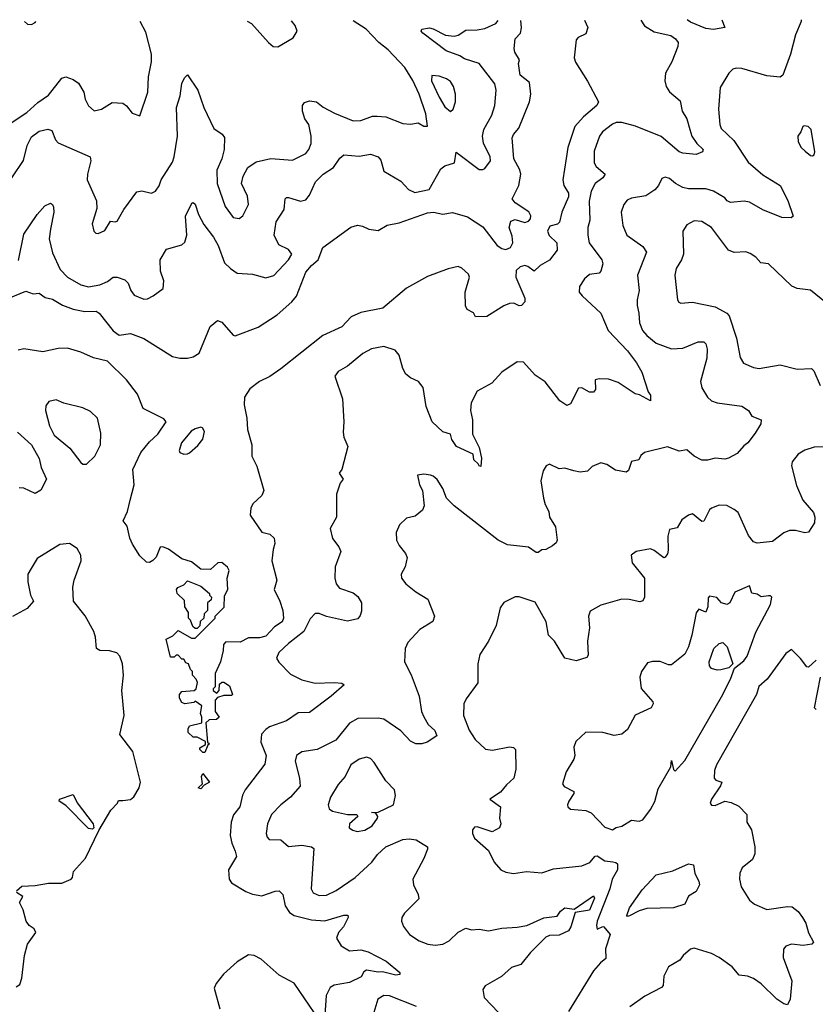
# Model space of a CAD drawing. Extents: x 2199565 to 2323334, y 894172 to 1018966.
# Tile 262 of 440: x 2233874 to 2238050, y 1012829 to 1017995. Entities that reach past the tile are written whole.
import ezdxf

# ---------------------------------------------------------------- set-up
doc = ezdxf.new("R2010")
doc.units = 0

msp = doc.modelspace()

# ---------------------------------------------------------------- linework, layer by layer
at = {"layer": '0CON10XD'}
for points in [[(2233747.6, 1017402.4), (2233911.7, 1017508.3), (2233969.7, 1017560.3), (2234025, 1017598.8), (2234095, 1017688), (2234115, 1017695.8), (2234155, 1017681.4), (2234182.8, 1017662.8), (2234210.8, 1017615), (2234217.7, 1017577.7), (2234235, 1017542.5), (2234265, 1017516.7), (2234303.9, 1017526.1), (2234358.3, 1017561.7), (2234415, 1017558), (2234435, 1017543.8), (2234464.4, 1017504.4), (2234505, 1017490), (2234546.5, 1017615), (2234550, 1017695), (2234565.4, 1017775), (2234566.2, 1017815), (2234535, 1017929.2), (2234505.2, 1017986.7)], [(2233787.5, 1016522.5), (2233905, 1016570.8), (2233945, 1016556.7), (2233975, 1016561.2), (2234008.1, 1016538.1), (2234045, 1016529.1), (2234097.6, 1016497.6), (2234155, 1016475.6), (2234215, 1016464.4), (2234275.4, 1016465.4), (2234290, 1016455), (2234365, 1016362), (2234395, 1016339.2), (2234455, 1016348.9), (2234525, 1016323.3), (2234675, 1016227.5), (2234715, 1016218.8), (2234755, 1016218.8), (2234785, 1016226.7), (2234815, 1016245.8), (2234874, 1016385), (2234912.3, 1016417.7), (2234935, 1016408), (2234995, 1016340), (2235005, 1016336), (2235125, 1016382.2), (2235225, 1016446.7), (2235302.5, 1016515), (2235325.9, 1016544.1), (2235375, 1016670), (2235404.6, 1016705.4), (2235440, 1016735), (2235465, 1016800), (2235612.6, 1016907.4), (2235646.8, 1016916.8), (2235672.4, 1016912.4), (2235706.4, 1016896.4), (2235755, 1016889.4), (2235802.8, 1016917.2), (2235865, 1016928.9), (2236015, 1016981.5), (2236046.1, 1016986.1), (2236095, 1016975.3), (2236145, 1016983.3), (2236225, 1016961.1), (2236305, 1016908.8), (2236379.8, 1016809.8), (2236404.3, 1016794.3), (2236425, 1016790), (2236449.3, 1016800.7), (2236463, 1016825), (2236458.7, 1016858.7), (2236442.6, 1016905), (2236451.8, 1016938.3), (2236475, 1016946.5), (2236525, 1016931.9), (2236545, 1016938.8), (2236555, 1016950.9), (2236556, 1016966), (2236546.6, 1016986.6), (2236474.9, 1017034.9), (2236459.4, 1017055), (2236494.4, 1017125), (2236503.9, 1017185), (2236498.3, 1017208.3), (2236467.1, 1017265), (2236459.2, 1017375), (2236465, 1017392.5), (2236493.9, 1017426.1), (2236549.5, 1017565), (2236556.7, 1017605), (2236549.2, 1017665), (2236500, 1017705), (2236492.5, 1017765), (2236497.5, 1017785), (2236473.3, 1017825), (2236468.8, 1017845), (2236474.2, 1017895), (2236502.9, 1017925), (2236507.2, 1017952.8), (2236505, 1017991.7)], [(2233832.9, 1017165), (2233893, 1017257), (2233913.4, 1017335), (2233935, 1017381.1), (2233975, 1017410.8), (2234021.3, 1017421.3), (2234043.2, 1017413.2), (2234061.4, 1017365), (2234075, 1017350), (2234243.8, 1017275), (2234246.7, 1017255), (2234228.8, 1017185), (2234227.9, 1017155), (2234277.5, 1017045), (2234279.2, 1017005), (2234254.3, 1016925), (2234263.3, 1016885), (2234272.5, 1016875), (2234285, 1016873.8), (2234321.2, 1016888.8), (2234351.1, 1016938.9), (2234375, 1016934.4), (2234385, 1016938.8), (2234420.8, 1016999.2), (2234488.3, 1017091.7), (2234515, 1017096.9), (2234565, 1017085.8), (2234585.8, 1017095), (2234605.6, 1017124.4), (2234615.8, 1017155), (2234675, 1017248), (2234685, 1017276.2), (2234702, 1017385), (2234697.3, 1017535), (2234715.5, 1017595), (2234725, 1017660), (2234739.1, 1017690.9), (2234755, 1017706.7), (2234808.5, 1017625), (2234840.5, 1017535), (2234893.3, 1017425), (2234936, 1017395), (2234947.9, 1017377.9), (2234947.1, 1017315), (2234934.3, 1017265), (2234907.8, 1017205), (2234910.5, 1017135), (2234951.5, 1017015), (2234995, 1016957.5), (2235025, 1016951.4), (2235045, 1016966), (2235074.4, 1017025), (2235068.9, 1017068.9), (2235038, 1017135), (2235046, 1017175), (2235070.9, 1017219.1), (2235115, 1017248.9), (2235192.2, 1017267.8), (2235305, 1017258.9), (2235375, 1017293.5), (2235392.2, 1017315), (2235403.1, 1017345), (2235404, 1017385), (2235391.2, 1017445), (2235371.1, 1017475), (2235357.5, 1017515), (2235358.8, 1017545), (2235369.5, 1017560.5), (2235395, 1017569.2), (2235432.5, 1017565), (2235466.9, 1017536.9), (2235526, 1017505), (2235625, 1017465.4), (2235665, 1017466.9), (2235725, 1017488.9), (2235750.3, 1017489.7), (2235795, 1017485.5), (2235885, 1017451.1), (2235925, 1017447.3), (2235965, 1017453.4), (2235995, 1017437.1), (2236013.9, 1017436.1), (2236005, 1017501.4), (2235970.6, 1017605), (2235936.6, 1017676.6), (2235895, 1017743.9), (2235808, 1017838), (2235759.6, 1017875), (2235692.5, 1017945), (2235623.9, 1017989.5)], [(2236838.3, 1017992.5), (2236856, 1017955), (2236845, 1017920.8), (2236805, 1017902), (2236795, 1017888.8), (2236784.6, 1017795), (2236791.9, 1017771.9), (2236853.6, 1017673.6), (2236911.2, 1017565), (2236903.3, 1017545), (2236834.1, 1017485.9), (2236788.5, 1017435), (2236751.9, 1017325), (2236742.4, 1017267.6), (2236725.4, 1017154.6), (2236730, 1017125), (2236754.1, 1017085), (2236754.7, 1017065), (2236719.6, 1016985), (2236707.7, 1016932.3), (2236697.3, 1016922.7), (2236657.4, 1016912.6), (2236644.8, 1016885), (2236653.3, 1016863.3), (2236694, 1016825), (2236694.7, 1016785.3), (2236655, 1016734.3), (2236605.7, 1016705), (2236575, 1016675.7), (2236540.6, 1016700.6), (2236525, 1016704.8), (2236501.4, 1016698.6), (2236480.4, 1016679.6), (2236478.5, 1016645), (2236525.5, 1016534.5), (2236526, 1016514), (2236507.5, 1016495), (2236495, 1016493.8), (2236468.3, 1016508.3), (2236445, 1016506), (2236415, 1016494), (2236325, 1016438.6), (2236266.4, 1016436.4), (2236255, 1016456.7), (2236222.5, 1016475), (2236214.2, 1016494.2), (2236212.5, 1016565), (2236234.3, 1016645), (2236230.3, 1016660.3), (2236195, 1016692), (2236175, 1016700), (2236122.6, 1016687.4), (2236015, 1016647.3), (2235903.6, 1016586.4), (2235779.1, 1016480.9), (2235665, 1016459.2), (2235614.5, 1016435.5), (2235565.5, 1016384.5), (2235465, 1016339), (2235245, 1016163.9), (2235186.5, 1016123.5), (2235132.5, 1016097.5), (2235082.1, 1016057.9), (2235054.6, 1016015), (2235052.3, 1015975), (2235066.2, 1015905), (2235068.9, 1015845), (2235092.9, 1015765), (2235092.9, 1015705), (2235118, 1015652), (2235155.7, 1015525), (2235145, 1015498), (2235097.5, 1015455), (2235087, 1015433), (2235084.2, 1015395), (2235145, 1015305.8), (2235186.7, 1015295), (2235210, 1015275), (2235213.6, 1015246.4), (2235204.1, 1015215.9), (2235197.5, 1015155), (2235223.1, 1015055), (2235209.4, 1015005), (2235240, 1014945), (2235255.7, 1014895), (2235258.5, 1014855), (2235251.4, 1014835), (2235211.1, 1014808.9), (2235165, 1014760), (2235132.2, 1014752.2), (2235075, 1014751.2), (2235031.7, 1014728.3), (2234955, 1014730), (2234943, 1014717), (2234942.5, 1014685), (2234927.5, 1014625), (2234900, 1014565), (2234900, 1014495), (2234890, 1014485), (2234890, 1014475), (2234908.3, 1014461.7), (2234920, 1014475), (2234921.7, 1014508.3), (2234935, 1014520), (2234945, 1014520), (2234975, 1014500), (2234990, 1014455), (2234985, 1014450), (2234945, 1014450), (2234911.7, 1014438.3), (2234900, 1014425), (2234900, 1014365), (2234920, 1014335), (2234907, 1014323), (2234868.3, 1014321.7), (2234850, 1014305), (2234860, 1014205), (2234870, 1014195), (2234861.7, 1014188.3), (2234845, 1014150), (2234835, 1014150), (2234820, 1014165), (2234820, 1014175), (2234848.3, 1014191.7), (2234848.3, 1014208.3), (2234805, 1014230), (2234785, 1014230), (2234757.5, 1014255), (2234757.5, 1014275), (2234765, 1014290), (2234830, 1014305), (2234830, 1014335), (2234822.5, 1014355), (2234830, 1014395), (2234795, 1014420), (2234787, 1014413), (2234740, 1014405), (2234725, 1014412.5), (2234712.5, 1014435), (2234712.5, 1014455), (2234725, 1014470), (2234790, 1014475), (2234800, 1014485), (2234807, 1014517), (2234800, 1014535), (2234780, 1014555), (2234780, 1014575), (2234770, 1014585), (2234760, 1014615), (2234745, 1014620), (2234735, 1014640), (2234725, 1014640), (2234705, 1014660), (2234695, 1014660), (2234685, 1014650), (2234665, 1014650), (2234642.5, 1014745), (2234678.3, 1014761.7), (2234705, 1014790), (2234775, 1014750), (2234795, 1014750), (2234900, 1014855), (2234900, 1014865), (2234947, 1014913), (2234948.3, 1014971.7), (2234966.7, 1015005), (2234963.3, 1015065), (2234973.3, 1015105), (2234965, 1015122.5), (2234935, 1015146.7), (2234913.9, 1015146.1), (2234875, 1015110), (2234825, 1015112.5), (2234775, 1015150), (2234725, 1015166.2), (2234655, 1015216.7), (2234625, 1015230), (2234611.7, 1015228.3), (2234590, 1015175), (2234573, 1015157), (2234555, 1015146.7), (2234539.3, 1015149.3), (2234505, 1015182.5), (2234465, 1015242.5), (2234451.2, 1015275), (2234437.7, 1015337.7), (2234417.5, 1015365), (2234438.8, 1015415), (2234454, 1015475), (2234473.8, 1015555), (2234468, 1015635), (2234510, 1015725), (2234555, 1015780), (2234598.8, 1015821.2), (2234642.5, 1015885), (2234630.7, 1015900.7), (2234521.9, 1015955), (2234491.2, 1016031.2), (2234434.4, 1016105), (2234333.9, 1016203.9), (2234260.8, 1016220.8), (2234195, 1016250.9), (2234125, 1016271.1), (2234075, 1016269.2), (2233995, 1016252), (2233895, 1016268.9), (2233865, 1016261.9)], [(2233867.5, 1016732.5), (2233895, 1016869.5), (2233965, 1016973.1), (2234005, 1017018.6), (2234035, 1017032), (2234045.6, 1017025.6), (2234051.9, 1017011.9), (2234053.5, 1016985), (2234035, 1016896.7), (2234027.6, 1016845), (2234045, 1016772), (2234085.3, 1016685.3), (2234124.3, 1016644.3), (2234195, 1016603.3), (2234235, 1016593.4), (2234295, 1016603.9), (2234335, 1016621.5), (2234365, 1016644.4), (2234385, 1016644.4), (2234425, 1016630), (2234442.8, 1016612.8), (2234456.7, 1016575), (2234475, 1016550), (2234525, 1016528), (2234545, 1016530.8), (2234574.4, 1016545.6), (2234626, 1016585), (2234630, 1016625), (2234613.1, 1016675), (2234611.2, 1016735), (2234645, 1016791.2), (2234725, 1016813.1), (2234741.2, 1016828.8), (2234751.2, 1016865), (2234743.2, 1016965), (2234777.5, 1017032.5), (2234785, 1017035.8), (2234795, 1017027.5), (2234813, 1016973), (2234840.5, 1016920.5), (2234890.9, 1016855), (2234915, 1016810.8), (2234949.4, 1016719.4), (2234979.4, 1016689.4), (2235015, 1016666), (2235095, 1016660.6), (2235165, 1016640.6), (2235206.9, 1016653.1), (2235285, 1016734.4), (2235302.2, 1016765), (2235285, 1016790), (2235234, 1016814), (2235210, 1016865), (2235220.8, 1016935), (2235261.5, 1016998.5), (2235267.5, 1017055), (2235275, 1017062.5), (2235285, 1017061.9), (2235347.6, 1017042.4), (2235375, 1017050.8), (2235394.3, 1017075), (2235425.7, 1017145), (2235465.9, 1017184.1), (2235520.7, 1017219.3), (2235555, 1017268), (2235575, 1017286), (2235655, 1017280), (2235715, 1017289.4), (2235755, 1017275.8), (2235768.7, 1017258.7), (2235785, 1017200.8), (2235875, 1017147.5), (2235895.8, 1017125), (2235915, 1017104.2), (2235948.7, 1017088.7), (2236023.3, 1017105), (2236085, 1017212.5), (2236105, 1017228.1), (2236155.6, 1017244.4), (2236165, 1017300), (2236285, 1017210), (2236305, 1017208.6), (2236315, 1017214.3), (2236345.4, 1017254.6), (2236344.2, 1017275), (2236307.6, 1017347.6), (2236303.8, 1017385), (2236310.5, 1017419.5), (2236351.8, 1017495), (2236367.3, 1017545), (2236374.5, 1017625), (2236368.3, 1017658.3), (2236285.6, 1017765), (2236209.4, 1017789.4), (2236184.6, 1017805), (2236112.4, 1017832.4), (2235989.4, 1017925), (2235980.8, 1017935), (2235984, 1017945), (2236025, 1017952.7), (2236045, 1017948.2), (2236108.6, 1017915), (2236155, 1017908.6), (2236175.7, 1017914.3), (2236215, 1017941.2), (2236275, 1017941.4), (2236315, 1017949.5), (2236373.5, 1017975), (2236385, 1017991.4)], [(2233899.5, 1017985.2), (2233915, 1017971.4), (2233935, 1017970), (2233955, 1017980.8), (2233958.3, 1017985.3)], [(2237134.2, 1017993.2), (2237153, 1017963), (2237205, 1017931.1), (2237292.6, 1017912.6), (2237315.5, 1017895.5), (2237330, 1017875), (2237327.8, 1017855), (2237296.9, 1017775), (2237263.3, 1017715), (2237260, 1017675), (2237268.1, 1017645), (2237285, 1017617.5), (2237340.3, 1017570.3), (2237350.4, 1017515), (2237375.2, 1017475.2), (2237391.2, 1017418.8), (2237401.9, 1017385), (2237427.5, 1017345), (2237462.2, 1017315), (2237457.9, 1017302.1), (2237425, 1017287.5), (2237355, 1017294.6), (2237335, 1017302), (2237241.8, 1017381.8), (2237106, 1017436), (2237035, 1017455.7), (2237005, 1017456.5), (2236985, 1017447.5), (2236933.8, 1017406.2), (2236917.3, 1017385), (2236889.6, 1017305), (2236889.1, 1017245), (2236900, 1017225), (2236947.3, 1017185), (2236935, 1017165.5), (2236895.4, 1017135), (2236872.7, 1017095), (2236863, 1017043), (2236866.6, 1016943.4), (2236856.9, 1016905), (2236855.4, 1016865.4), (2236862.7, 1016825), (2236930, 1016735), (2236934.3, 1016715), (2236924.3, 1016675.7), (2236915, 1016666), (2236865, 1016657.5), (2236839.4, 1016635), (2236813.1, 1016595), (2236811.4, 1016565), (2236825.5, 1016545.5), (2236925, 1016455.7), (2236963.5, 1016365), (2237065, 1016257.7), (2237111.8, 1016195), (2237139.7, 1016145), (2237172.3, 1016042.3), (2237185.3, 1016025), (2237185, 1015996.2), (2237126.8, 1016026.8), (2237105, 1016032), (2237015, 1016090.8), (2236965, 1016109.1), (2236915, 1016111.5), (2236894.4, 1016105), (2236895.6, 1016055), (2236885, 1016040), (2236865, 1016041.4), (2236825, 1016063.3), (2236807.9, 1016062.1), (2236765, 1015978.8), (2236745, 1015971.2), (2236709.2, 1015995), (2236632.9, 1016095), (2236580.4, 1016130.4), (2236518.3, 1016198.3), (2236485, 1016199.2), (2236405, 1016145.8), (2236351.7, 1016088.3), (2236275, 1016045.8), (2236244, 1015985), (2236239.6, 1015945), (2236251.1, 1015895), (2236250.6, 1015820.6), (2236285, 1015750), (2236298.2, 1015695), (2236295, 1015651.2), (2236285, 1015653.8), (2236280.8, 1015665), (2236258.1, 1015685), (2236253.8, 1015715), (2236166.7, 1015755), (2236142.3, 1015792.3), (2236135, 1015820), (2236095, 1015833.3), (2236038.8, 1015885), (2236007.5, 1015965), (2235992.5, 1016065), (2235967.3, 1016097.3), (2235925, 1016116), (2235900.8, 1016135), (2235884.4, 1016165), (2235865.4, 1016235), (2235845, 1016260.5), (2235785, 1016281.1), (2235720.9, 1016269.1), (2235675, 1016244.2), (2235595, 1016178), (2235545, 1016150), (2235527.5, 1016125), (2235568, 1016005), (2235575.8, 1015885), (2235571.7, 1015831.7), (2235575.8, 1015805), (2235596.2, 1015755), (2235564.1, 1015635.9), (2235551.2, 1015615), (2235572.5, 1015585), (2235556, 1015564), (2235537.5, 1015505), (2235536, 1015385), (2235503.8, 1015325), (2235515, 1015272.5), (2235549.7, 1015229.7), (2235560, 1015205), (2235529.1, 1015125), (2235528.8, 1015065), (2235534.7, 1015034.7), (2235552.7, 1015012.7), (2235625, 1014988.1), (2235649.3, 1014969.3), (2235667.1, 1014935), (2235667.7, 1014892.3), (2235661.7, 1014868.3), (2235648.8, 1014851.2), (2235595, 1014838.8), (2235485, 1014863.3), (2235445, 1014880), (2235425, 1014880), (2235398.3, 1014851.7), (2235365.6, 1014785), (2235285, 1014722.7), (2235233.3, 1014675), (2235222.2, 1014645), (2235233.5, 1014623.5), (2235295, 1014560.4), (2235355, 1014531.2), (2235425, 1014514.6), (2235525, 1014516.7), (2235565, 1014513.3), (2235576.2, 1014505), (2235509.2, 1014445), (2235395, 1014360), (2235335, 1014357.8), (2235273.6, 1014316.4), (2235185, 1014284.4), (2235165, 1014271.4), (2235143.8, 1014246.2), (2235139.4, 1014205), (2235167.1, 1014135), (2235160.7, 1014089.3), (2235056.5, 1013955), (2235043.4, 1013926.6), (2235029.2, 1013865), (2234996.3, 1013823.7), (2234983.8, 1013785), (2234978.2, 1013715), (2234986.9, 1013675), (2235005, 1013632.5), (2235011.5, 1013605), (2234970, 1013535), (2234972.9, 1013485), (2234985.4, 1013465.4), (2235061.5, 1013421.5), (2235095, 1013407.5), (2235145, 1013398.2), (2235215, 1013423.3), (2235235, 1013424.4), (2235254.4, 1013405), (2235267.5, 1013345), (2235289.9, 1013309.9), (2235315.2, 1013295.2), (2235405, 1013272.2), (2235475, 1013265.9), (2235575, 1013296.5), (2235596.7, 1013296.7), (2235597.1, 1013285), (2235573.6, 1013235), (2235547.1, 1013205), (2235536.2, 1013175), (2235562, 1013135), (2235605, 1013109.1), (2235665, 1013113.8), (2235703.5, 1013103.5), (2235798, 1013055), (2235870, 1012995), (2235870, 1012985), (2235847.8, 1012982.2), (2235778.7, 1012998.7), (2235755, 1012996.9), (2235695, 1013008.1), (2235680.6, 1012999.4), (2235666.7, 1012973.3), (2235605, 1012943.3), (2235525, 1012929.2), (2235502.9, 1012917.1), (2235481.8, 1012875), (2235475, 1012772.5)], [(2235067.6, 1017988.1), (2235090, 1017975), (2235179.2, 1017875), (2235205, 1017854.3), (2235227.9, 1017852.1), (2235309.1, 1017900.9), (2235330, 1017935), (2235320, 1017965), (2235300.9, 1017988.7)], [(2237975.8, 1017995.3), (2237975.7, 1017985), (2237945.9, 1017915.9), (2237920.4, 1017815), (2237880, 1017705), (2237865, 1017693.8), (2237795, 1017701.5), (2237665, 1017738.5), (2237635, 1017741.2), (2237617.5, 1017735), (2237596.7, 1017715), (2237550.9, 1017639.1), (2237541.8, 1017525), (2237548.5, 1017445), (2237556.7, 1017425), (2237622, 1017362), (2237697.8, 1017247.8), (2237775, 1017180.5), (2237865.7, 1017125), (2237906.3, 1017046.3), (2237933.3, 1016965), (2237923.6, 1016956.4), (2237875, 1016958.1), (2237775, 1016997.7), (2237705, 1017038.2), (2237677, 1017043), (2237605, 1017035.4), (2237587.1, 1017045), (2237575, 1017060.8), (2237515.2, 1017095.2), (2237475, 1017108.5), (2237385, 1017108.2), (2237355.4, 1017115.4), (2237316, 1017135), (2237285, 1017161.2), (2237261.7, 1017168.3), (2237245, 1017162.5), (2237226.2, 1017125), (2237207, 1017103), (2237159.7, 1017070.3), (2237085, 1017058.5), (2237061.7, 1017048.3), (2237044.4, 1017025), (2237031.8, 1016985), (2237039.5, 1016915), (2237060.6, 1016865), (2237145.5, 1016805.5), (2237164.4, 1016775), (2237116.2, 1016655), (2237125.6, 1016575), (2237114.3, 1016525), (2237114.4, 1016495), (2237124.5, 1016455), (2237127.7, 1016405), (2237143.9, 1016365), (2237165, 1016338.9), (2237215, 1016297.1), (2237295, 1016268.8), (2237355, 1016271.2), (2237435, 1016305.7), (2237465, 1016304.2), (2237475, 1016293.8), (2237483, 1016267), (2237480.9, 1016219.1), (2237446.8, 1016096.8), (2237453.7, 1016063.7), (2237485, 1016014.2), (2237505, 1015995.8), (2237535, 1015984.3), (2237665, 1015967.1), (2237698.8, 1015945), (2237717.5, 1015915), (2237766, 1015895), (2237763.8, 1015875), (2237734.3, 1015825.7), (2237695.7, 1015774.3), (2237675, 1015760), (2237640.3, 1015719.7), (2237595, 1015694), (2237575, 1015690), (2237525, 1015694.2), (2237485, 1015684.4), (2237455, 1015684.4), (2237415, 1015704.4), (2237375, 1015737.8), (2237335, 1015730.6), (2237275, 1015754), (2237153.3, 1015725), (2237135, 1015708.8), (2237124, 1015686), (2237085, 1015676.2), (2237069.5, 1015630.5), (2237058.1, 1015621.9), (2237001.7, 1015631.7), (2236955, 1015662), (2236925, 1015670), (2236879.5, 1015650.5), (2236854.1, 1015625.9), (2236815, 1015620.8), (2236781.7, 1015628.3), (2236735, 1015641.2), (2236705, 1015638.8), (2236655, 1015663.3), (2236637.5, 1015655), (2236622.3, 1015627.7), (2236609.2, 1015575), (2236622.9, 1015485), (2236631.3, 1015451.3), (2236650.8, 1015415), (2236654.2, 1015385), (2236685.7, 1015335), (2236695.8, 1015265), (2236689.1, 1015250.9), (2236670, 1015235), (2236635, 1015216), (2236615, 1015213.8), (2236595, 1015199.2), (2236585, 1015200), (2236545, 1015226.7), (2236435, 1015240), (2236385, 1015263.8), (2236154.7, 1015444.7), (2236114.5, 1015484.5), (2236095, 1015536.2), (2236065, 1015582), (2236045, 1015600), (2236030, 1015605), (2235995, 1015611.2), (2235962.5, 1015605), (2235972, 1015555), (2235988.8, 1015525), (2235996.7, 1015445), (2235988.3, 1015421.7), (2235949.5, 1015390.5), (2235905, 1015379.2), (2235867.1, 1015345), (2235850.6, 1015305), (2235851.4, 1015265), (2235865.5, 1015235.5), (2235898.6, 1015195), (2235907.3, 1015172.7), (2235897.5, 1015125), (2235876, 1015085), (2235877.5, 1015065), (2235900.8, 1015035), (2235952.4, 1014992.4), (2236015.8, 1014955), (2236050.8, 1014865), (2236043.2, 1014836.8), (2235975, 1014795.8), (2235912, 1014728), (2235897.1, 1014695), (2235894, 1014625), (2235927.8, 1014557.8), (2235971.4, 1014445), (2235982.9, 1014365), (2235995, 1014336.7), (2236017.1, 1014297.1), (2236053.3, 1014265), (2236063, 1014237), (2236013.3, 1014205), (2235985, 1014195.7), (2235952.5, 1014195), (2235925, 1014210), (2235875, 1014263.8), (2235785.2, 1014325.2), (2235755, 1014330), (2235648.3, 1014328.3)], [(2237559.6, 1017994.3), (2237576, 1017955), (2237515, 1017944.4), (2237475, 1017949.2), (2237395, 1017982.2), (2237378.2, 1017993.9)], [(2236135, 1017514.4), (2236148.6, 1017525), (2236160.6, 1017565), (2236161.4, 1017605), (2236151.4, 1017645), (2236135, 1017670.8), (2236114, 1017685), (2236075, 1017699.3), (2236037.5, 1017702.5), (2236035.3, 1017675), (2236075, 1017588.1), (2236105, 1017537.3), (2236135, 1017514.4)], [(2238035, 1017280.8), (2238045, 1017286.7), (2238047.9, 1017302.1), (2238029.3, 1017419.3), (2238012.5, 1017435), (2237991.7, 1017438.3), (2237984, 1017435), (2237975, 1017407.5), (2237958.8, 1017385), (2237960, 1017355), (2237976.7, 1017325), (2237996.7, 1017305), (2238025, 1017282), (2238035, 1017280.8)], [(2238145, 1016478), (2238025, 1016576), (2237955.6, 1016585.6), (2237926.8, 1016596.8), (2237805, 1016714), (2237765, 1016720), (2237738.6, 1016748.6), (2237708.3, 1016768.3), (2237685, 1016778), (2237625, 1016774.2), (2237595, 1016785.6), (2237505, 1016904.4), (2237455, 1016935.6), (2237415, 1016939.4), (2237375, 1016919.2), (2237354.2, 1016885), (2237357.5, 1016765), (2237348.5, 1016735), (2237320.6, 1016689.4), (2237312.5, 1016655), (2237327.5, 1016525), (2237333.2, 1016513.2), (2237345, 1016508), (2237405, 1016512.9), (2237525, 1016488.5), (2237585, 1016455.5), (2237598.3, 1016441.7), (2237636.2, 1016325), (2237655, 1016223.3), (2237673.6, 1016193.6), (2237725, 1016170), (2237755, 1016165.5), (2237865, 1016184.3), (2237955, 1016161.2), (2238030, 1016165), (2238042.4, 1016152.4), (2238075, 1016076.2)], [(2234205, 1015663.3), (2234225, 1015663.8), (2234268.9, 1015705), (2234297.1, 1015765), (2234299.5, 1015825), (2234281.4, 1015905), (2234245, 1015938.6), (2234205, 1015959.4), (2234105, 1015983.1), (2234065, 1016000), (2234027.3, 1015992.7), (2234010.6, 1015969.4), (2234008.6, 1015945), (2234030.9, 1015865), (2234054.6, 1015815), (2234136.6, 1015746.6), (2234195, 1015671.2), (2234205, 1015663.3)], [(2234735, 1015716.2), (2234755, 1015716.7), (2234765, 1015723.3), (2234809.5, 1015760.5), (2234835.7, 1015794.3), (2234843.8, 1015835), (2234833.6, 1015853.6), (2234825, 1015856.7), (2234795, 1015848.8), (2234774.2, 1015835.8), (2234723.8, 1015775), (2234710, 1015735), (2234713.6, 1015723.6), (2234735, 1015716.2)], [(2233861.4, 1015831.4), (2233935, 1015763.8), (2233975, 1015693.3), (2233986.2, 1015645), (2234014, 1015585), (2233985, 1015526.7), (2233955, 1015508.8), (2233895, 1015537.5), (2233871.7, 1015538.3)], [(2238095, 1015754.4), (2238045, 1015752.5), (2237995, 1015736.2), (2237960, 1015715), (2237928.1, 1015675), (2237924.6, 1015654.6), (2237950.6, 1015550.6), (2237984.4, 1015475), (2238040.2, 1015410.2), (2238048.1, 1015385), (2238046.7, 1015355), (2238015, 1015306.9), (2237995, 1015302.5), (2237945.4, 1015315.4), (2237915, 1015315.6), (2237885, 1015303.1), (2237825, 1015257.1), (2237745, 1015248.1), (2237725.5, 1015255.5), (2237699.1, 1015289.1), (2237645, 1015408.6), (2237625, 1015425.6), (2237585, 1015445.6), (2237545, 1015448.1), (2237505, 1015432.5), (2237495, 1015423.8), (2237465, 1015363.8), (2237455, 1015362), (2237405, 1015402.5), (2237385, 1015395.7), (2237348.9, 1015371.1), (2237325, 1015328.8), (2237285, 1015320), (2237275.6, 1015284.4), (2237278.5, 1015211.5), (2237275, 1015192.5), (2237262.5, 1015175), (2237255, 1015171.2), (2237205, 1015210.6), (2237185, 1015219.2), (2237110, 1015205), (2237083.9, 1015186.1), (2237088.8, 1015145), (2237154, 1015065), (2237154, 1014965), (2237145, 1014946.7), (2237128.8, 1014941.2), (2237073.2, 1014953.2), (2237035, 1014954.4), (2236925, 1014923.5), (2236868.3, 1014891.7), (2236858.9, 1014865), (2236864.4, 1014805), (2236854.5, 1014734.5), (2236858.6, 1014661.4), (2236851.2, 1014648.8), (2236795, 1014631.9), (2236735, 1014645.8), (2236681.1, 1014735), (2236649.2, 1014765), (2236637.5, 1014835), (2236579.1, 1014939.1), (2236496.1, 1014966.1), (2236475, 1014966.7), (2236415, 1014937.5), (2236395, 1014910), (2236375, 1014816.7), (2236334.3, 1014735), (2236288.9, 1014665), (2236278.6, 1014615), (2236279.2, 1014515), (2236217.6, 1014432.4), (2236204.5, 1014405), (2236203.6, 1014345), (2236233, 1014267), (2236265, 1014217.8), (2236318.3, 1014168.3), (2236355, 1014162.5), (2236445, 1014180.5), (2236466.7, 1014176.7), (2236476, 1014165), (2236477.6, 1014062.4), (2236467.1, 1014015), (2236428.8, 1013981.2), (2236398, 1013942), (2236341.2, 1013905), (2236397.5, 1013865), (2236392, 1013805), (2236398.8, 1013775), (2236392.5, 1013755), (2236353, 1013733), (2236275, 1013760), (2236261.7, 1013758.3), (2236251.2, 1013745), (2236251.2, 1013725), (2236261.2, 1013701.2), (2236333.8, 1013635), (2236364, 1013575), (2236400, 1013535), (2236425, 1013521.4), (2236465, 1013515.8), (2236534.2, 1013525.8), (2236615, 1013519.2), (2236675, 1013540), (2236825, 1013556), (2236866.7, 1013573.3), (2236895, 1013606.2), (2236905, 1013608), (2236945, 1013582.2), (2236986.8, 1013576.8)], [(2233857.5, 1013425), (2233885, 1013448.8), (2233955, 1013452.2), (2234024.3, 1013464.3), (2234095, 1013464.6), (2234143.8, 1013485), (2234151.2, 1013495), (2234156.2, 1013525), (2234219.2, 1013595), (2234289.7, 1013740.3), (2234351.8, 1013848.3), (2234386.2, 1013885), (2234391.7, 1013898.3), (2234415, 1013897.5), (2234455, 1013904.2), (2234473.2, 1013916.8), (2234501.4, 1013965), (2234508.1, 1013995), (2234466.9, 1014155), (2234399.2, 1014245), (2234422, 1014345), (2234410.6, 1014475), (2234418.6, 1014555), (2234412.5, 1014615), (2234400, 1014655), (2234382.7, 1014672.7), (2234345, 1014684), (2234295, 1014686), (2234276.7, 1014695), (2234271.4, 1014755), (2234262.5, 1014785), (2234216.6, 1014866.6), (2234156.2, 1014945), (2234152.7, 1015017.3), (2234159.2, 1015055), (2234195.7, 1015155), (2234194, 1015185), (2234175, 1015220), (2234135.9, 1015245.9), (2234085, 1015241.2), (2233965, 1015167.5), (2233933.3, 1015115), (2233916.7, 1015085), (2233916.2, 1015045), (2233931.2, 1014975), (2233945.9, 1014944.1), (2233913.3, 1014905), (2233835.6, 1014864.4)], [(2234805, 1014800), (2234795, 1014800), (2234781.7, 1014811.7), (2234770, 1014845), (2234760, 1014855), (2234760, 1014885), (2234740, 1014915), (2234738.3, 1014948.3), (2234700, 1014985), (2234697.5, 1015005), (2234703.6, 1015016.4), (2234735, 1015030), (2234755, 1015050), (2234825, 1015022.5), (2234870, 1014985), (2234870, 1014975), (2234880, 1014965), (2234878.3, 1014951.7), (2234860, 1014935), (2234860, 1014895), (2234841.7, 1014878.3), (2234840, 1014855), (2234821.7, 1014838.3), (2234820, 1014815), (2234805, 1014800)], [(2236985, 1013744), (2237004.1, 1013755.9), (2237035, 1013762.9), (2237085, 1013795.7), (2237125, 1013790), (2237145, 1013796.7), (2237185, 1013850.8), (2237207.2, 1013892.8), (2237225, 1013960), (2237291.2, 1014075), (2237295, 1014107.5), (2237305, 1014060), (2237315, 1014052.5), (2237365, 1014108.8), (2237557.6, 1014442.4), (2237604.2, 1014534.2), (2237626.8, 1014593.2), (2237675, 1014630.9), (2237693.2, 1014655), (2237738.6, 1014781.4), (2237815, 1014926.2), (2237822, 1014965), (2237815, 1014972), (2237805, 1014971.4), (2237766.2, 1014966.2), (2237745, 1014981.2), (2237716.2, 1014986.2), (2237705, 1015023.8), (2237628.3, 1014991.7), (2237601.2, 1014935), (2237585, 1014925.8), (2237558, 1014935), (2237533.3, 1014963.3), (2237495, 1014971.2), (2237487.7, 1014962.3), (2237486.1, 1014913.9), (2237475, 1014886), (2237438.3, 1014901.7), (2237425, 1014883.3), (2237402.1, 1014765), (2237385, 1014704.2), (2237365, 1014666), (2237295, 1014610.8), (2237280.3, 1014610.3), (2237235, 1014627.5), (2237195, 1014628), (2237168.8, 1014621.2), (2237138.6, 1014575), (2237129.4, 1014545), (2237136.4, 1014486.4), (2237196.4, 1014416.4), (2237199.4, 1014405), (2237189.4, 1014385), (2237104.2, 1014345.8), (2237065, 1014271.1), (2237035, 1014246.7), (2236995, 1014238.6), (2236935, 1014254.3), (2236845, 1014256.2), (2236792.7, 1014207.3), (2236782.7, 1014177.3), (2236787.1, 1014135), (2236783.1, 1014115), (2236742, 1014048), (2236722.9, 1013985), (2236731.2, 1013971.2), (2236783.3, 1013945), (2236783.3, 1013935), (2236756, 1013895), (2236748.8, 1013875), (2236751.2, 1013865), (2236765, 1013852), (2236845.6, 1013845.6), (2236874.3, 1013834.3), (2236945, 1013757.5), (2236985, 1013744)], [(2237535, 1014582), (2237505, 1014590.6), (2237494.2, 1014604.2), (2237493.2, 1014625), (2237517.6, 1014695), (2237545, 1014721.9), (2237565, 1014727.5), (2237588.3, 1014705), (2237616.7, 1014615), (2237595.9, 1014594.1), (2237555, 1014584), (2237535, 1014582)], [(2238055, 1014634.2), (2238015, 1014598.6), (2238005, 1014599.2), (2237972.9, 1014642.9), (2237925, 1014690.8), (2237895, 1014669.5), (2237798.3, 1014535), (2237753.9, 1014496.1), (2237742.2, 1014455), (2237531.1, 1014085), (2237520.8, 1014055), (2237518.8, 1014015), (2237527.5, 1014005), (2237558.8, 1013995), (2237552.2, 1013975), (2237504.5, 1013905), (2237497.5, 1013885), (2237504.5, 1013874.5), (2237525, 1013872.5), (2237575, 1013894.2), (2237607.8, 1013887.8), (2237649.1, 1013869.1), (2237691.2, 1013825), (2237691.4, 1013785), (2237715.7, 1013745), (2237732.1, 1013655), (2237732.2, 1013617.8), (2237721.1, 1013588.9), (2237665.7, 1013545), (2237653.2, 1013516.8), (2237651.4, 1013485), (2237661.4, 1013445), (2237704.2, 1013375), (2237731.2, 1013355), (2237795, 1013326.7), (2237905, 1013342.7), (2237929.5, 1013339.5), (2237960, 1013315), (2237983.6, 1013283.6), (2238000.6, 1013255), (2238015, 1013203.3), (2238041.2, 1013155), (2238032.5, 1013145), (2237987.3, 1013137.3), (2237925, 1013143.8), (2237895.9, 1013134.1), (2237882.7, 1013117.3), (2237881.9, 1013075), (2237927.7, 1012952.3), (2237918, 1012855), (2237905, 1012826.7), (2237885, 1012830.8), (2237848.8, 1012855), (2237765.4, 1012935.4), (2237725, 1012964.3), (2237695, 1012977.1), (2237651.1, 1012981.1), (2237614.6, 1013024.6), (2237545, 1013074.4), (2237505, 1013095.6), (2237415, 1013124), (2237395, 1013118.8), (2237356.2, 1013085), (2237339.4, 1013060.6), (2237278.8, 1013025), (2237254.2, 1012975.8), (2237252, 1012928), (2237243.1, 1012916.9), (2237155, 1012870.8), (2237076.2, 1012815)], [(2238055, 1014375.5), (2238045.5, 1014385), (2238077.5, 1014545)], [(2235648.3, 1014328.3), (2235605, 1014304.3), (2235532.9, 1014215), (2235435, 1014166.5), (2235355, 1014153.1), (2235327.1, 1014135), (2235318.9, 1014105), (2235342.9, 1014015), (2235346.4, 1013973.6), (2235294.5, 1013915.5), (2235245, 1013875.8), (2235195.7, 1013825), (2235174.4, 1013775), (2235168.1, 1013725), (2235172.9, 1013705), (2235183.6, 1013693.6), (2235245, 1013691.9), (2235285, 1013657.1), (2235355, 1013663.5), (2235405, 1013655.6), (2235416.9, 1013646.9), (2235403.3, 1013435), (2235415, 1013414.4), (2235445, 1013399.1), (2235485, 1013401.5), (2235534.2, 1013425.8), (2235635.3, 1013494.7), (2235721.4, 1013575), (2235751.9, 1013615), (2235795, 1013654.4), (2235885, 1013694.4), (2235917.5, 1013697.5), (2235955, 1013692), (2236013.8, 1013655), (2236015, 1013642.5), (2235995.4, 1013594.6), (2235937.5, 1013485), (2235940.8, 1013455), (2235965.7, 1013405), (2235968.3, 1013381.7), (2235893.6, 1013306.4), (2235879.2, 1013285), (2235878.6, 1013265), (2235887.9, 1013237.9), (2235920, 1013195), (2235971.2, 1013161.2), (2236016.7, 1013145), (2236055, 1013138.5), (2236095, 1013144.4), (2236128.3, 1013161.7), (2236175, 1013207.5), (2236215, 1013228.6), (2236245, 1013220), (2236285, 1013223.1), (2236334.5, 1013214.5), (2236405, 1013228.8), (2236485, 1013232.7), (2236535, 1013241.8), (2236625, 1013282.7), (2236695, 1013290.6), (2236712.4, 1013317.6), (2236735.2, 1013334.8), (2236785, 1013328.6), (2236885, 1013397.1), (2236890.6, 1013385), (2236865, 1013322.7), (2236790, 1013310), (2236766.2, 1013235), (2236754.4, 1013215), (2236705, 1013191.6), (2236655, 1013189.4), (2236635, 1013181.2), (2236555, 1013100), (2236505, 1013037.3), (2236455, 1013021.4), (2236402.9, 1012975), (2236317.5, 1012925), (2236305, 1012906.7), (2236311.8, 1012865), (2236387.7, 1012785)], [(2235645, 1013736.2), (2235685, 1013742.7), (2235724.5, 1013765), (2235751.9, 1013805), (2235753.8, 1013815), (2235742.5, 1013832.5), (2235720, 1013835), (2235755, 1013836.7), (2235836.7, 1013875), (2235846, 1013925), (2235841.2, 1013955), (2235795, 1014002), (2235735, 1014098), (2235715, 1014119.2), (2235695, 1014125.7), (2235656.2, 1014115), (2235612.5, 1014085), (2235582.9, 1014025), (2235545, 1013982), (2235504.7, 1013915.3), (2235493.2, 1013875), (2235498.1, 1013855), (2235515, 1013841.8), (2235595, 1013825.5), (2235643.9, 1013823.9), (2235648.8, 1013815), (2235604.7, 1013775.3), (2235603.5, 1013755), (2235622, 1013742), (2235645, 1013736.2)], [(2234825, 1013960), (2234810, 1013965), (2234832.5, 1013985), (2234827.5, 1014025), (2234835, 1014040), (2234870, 1013995), (2234841.7, 1013978.3), (2234825, 1013960)], [(2234255, 1013748), (2234235, 1013751.2), (2234115, 1013872.5), (2234080, 1013895), (2234082.5, 1013905), (2234155, 1013930), (2234176.2, 1013886.2), (2234258.6, 1013775), (2234262, 1013755), (2234255, 1013748)], [(2236986.8, 1013576.8), (2237003.3, 1013573.3), (2237011.4, 1013565), (2237011.1, 1013535), (2236983.7, 1013485), (2236971.7, 1013435), (2236904.5, 1013265), (2236901.7, 1013241.7), (2236905, 1013222.5), (2236935, 1013237.5), (2236940, 1013235), (2236973.3, 1013195), (2236949.6, 1013120.4), (2236951.3, 1013068.7), (2236923.1, 1013046.9), (2236886.2, 1013003.8), (2236755, 1012791.8)], [(2237065, 1013290), (2237060, 1013295), (2237075.4, 1013335), (2237140.7, 1013429.3), (2237215, 1013507.8), (2237301.5, 1013528.5), (2237385, 1013566), (2237411.2, 1013561.2), (2237417.5, 1013515), (2237438.5, 1013475), (2237441.9, 1013455), (2237425, 1013421.2), (2237385, 1013396), (2237366, 1013354), (2237305, 1013334.7), (2237165, 1013332.3), (2237125, 1013319.6), (2237075, 1013292.9), (2237065, 1013290)], [(2233855, 1012920), (2233875, 1012933.3), (2233884.3, 1012965.7), (2233898.6, 1013085), (2233914.3, 1013145), (2233958.8, 1013205), (2233948.8, 1013225), (2233923, 1013243), (2233908, 1013265), (2233891.2, 1013325), (2233872.3, 1013362.3), (2233890, 1013395), (2233857.5, 1013415)], [(2235418.8, 1012785), (2235315, 1012939.6), (2235235, 1012981.1), (2235141.9, 1013065), (2235105, 1013084.4), (2235075, 1013088.1), (2235015, 1013051.9), (2234943.5, 1012986.5), (2234905, 1012938.8), (2234894.2, 1012914.2), (2234924.4, 1012805)], [(2235956.5, 1012816.5), (2235815, 1012872.9), (2235785, 1012874.5), (2235754.3, 1012855), (2235732.9, 1012785)]]:
    msp.add_lwpolyline(points, dxfattribs=at)

doc.saveas('drawing.dxf')
